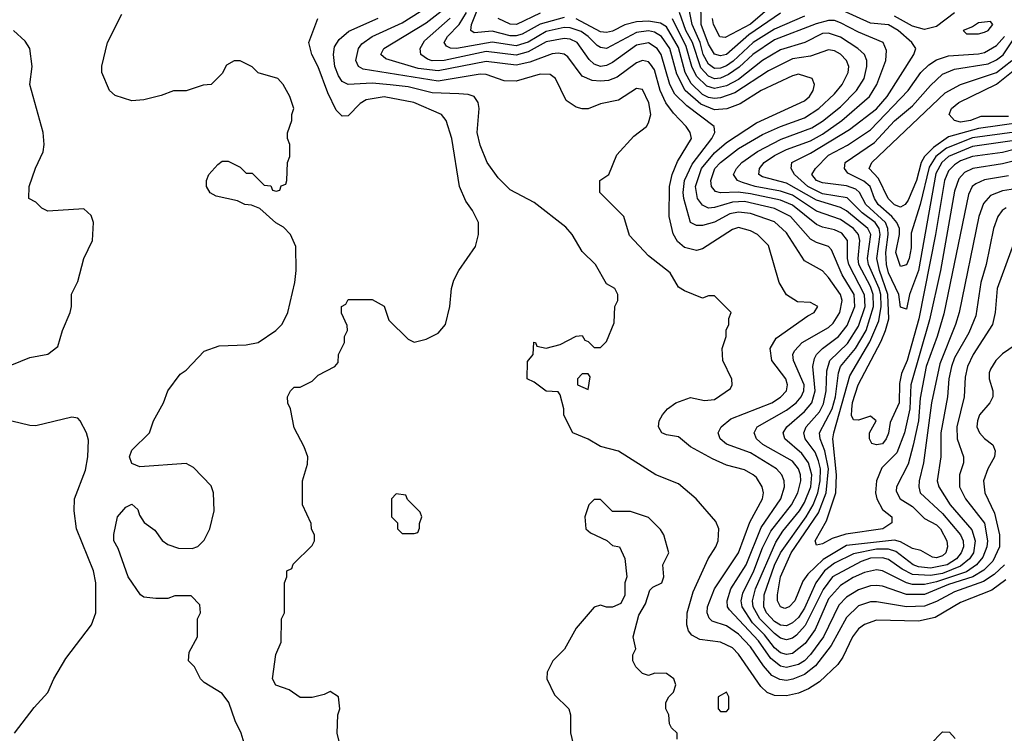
# Model space of a CAD drawing. Header units: inches. Extents: x 1793389 to 1900389, y 320802 to 470796.
# Tile 657 of 752: x 1853496 to 1856775, y 443989 to 446366. Entities that reach past the tile are written whole.
import ezdxf

# ---------------------------------------------------------------- set-up
doc = ezdxf.new("R2010")
doc.units = ezdxf.units.IN
doc.header["$MEASUREMENT"] = 0
doc.layers.add('B8454', color=7, linetype='Continuous')

msp = doc.modelspace()

# ---------------------------------------------------------------- linework, layer by layer
at = {"layer": 'B8454', "color": 2}
for points, elevation in [([(1856776.5, 444550), (1856742.1, 444517.9), (1856705.8, 444494.3), (1856610, 444460.3), (1856550, 444427.6), (1856510, 444412.9), (1856450, 444409.8), (1856350, 444427.1), (1856330, 444427.1), (1856290, 444413.7), (1856250, 444375.1), (1856199, 444281), (1856146.1, 444213.9), (1856110, 444185.3), (1856071, 444169), (1856050, 444165.3), (1856027.9, 444167.9), (1856001.5, 444181.5), (1855973.3, 444213.3), (1855930, 444276.9), (1855890, 444319.1), (1855850, 444346.9), (1855802.7, 444362.7), (1855792.8, 444372.8), (1855786.3, 444390), (1855786.6, 444410), (1855809.7, 444470), (1855889.7, 444590), (1855927.9, 444692.1), (1855969.6, 444770), (1855973.6, 444790), (1855969.5, 444810), (1855950, 444841.2), (1855939, 444850), (1855910, 444866.6), (1855850, 444882), (1855803.5, 444903.5), (1855730, 444942.7), (1855690, 444976), (1855650, 444982.7), (1855635.3, 444990), (1855623.7, 445010), (1855626, 445030), (1855637.2, 445050), (1855654, 445070), (1855682, 445090), (1855730, 445106.8), (1855776.9, 445096.9), (1855810, 445101), (1855863.1, 445136.9), (1855868.7, 445150), (1855868.4, 445168.4), (1855838, 445230), (1855835.3, 445270), (1855848.7, 445310), (1855848.9, 445331.1), (1855858, 445350), (1855858, 445370), (1855866, 445390), (1855810, 445446), (1855790, 445446), (1855770, 445438), (1855710, 445462), (1855690, 445475.3), (1855662.5, 445522.5), (1855590, 445579), (1855527.2, 445647.2), (1855508.7, 445710), (1855428.7, 445790), (1855428, 445830), (1855458, 445850), (1855484.7, 445915.3), (1855542, 445978), (1855584, 446010), (1855590, 446022), (1855598, 446050), (1855591.9, 446088.1), (1855570, 446133.2), (1855550, 446136), (1855490, 446097.2), (1855430, 446085.2), (1855390, 446069), (1855370, 446069), (1855350, 446074), (1855316.5, 446096.5), (1855280.9, 446170), (1855262.9, 446182.9), (1855230, 446183.6), (1855150, 446160.7), (1855110, 446161.6), (1855050, 446182.6), (1855030, 446184.4), (1854890, 446160.8), (1854640.3, 446200.3), (1854624.5, 446210), (1854615.6, 446230), (1854624.2, 446270), (1854635.2, 446284.8), (1854669.5, 446310), (1854770, 446355.6), (1854889.7, 446430)], 390), ([(1855310, 446372.5), (1855230, 446350.7), (1855170, 446317.4), (1855150, 446311.6), (1855130, 446311.6), (1855070, 446327), (1855010, 446321.3), (1854998.4, 446330), (1855001, 446350), (1855033.4, 446430)], 374), ([(1856030, 446387.6), (1855925.1, 446314.9), (1855850, 446249.8), (1855830, 446245.1), (1855810, 446251.1), (1855790, 446283.6), (1855766, 446350), (1855765.1, 446430)], 358), ([(1856850, 445308.7), (1856770, 445253.2), (1856747.3, 445230), (1856730, 445202), (1856724.9, 445190), (1856724.9, 445170), (1856737.3, 445130), (1856737.3, 445110), (1856726.8, 445090), (1856693.4, 445050), (1856686, 445030), (1856683.8, 445010), (1856693.4, 444990), (1856710, 444970.7), (1856737.3, 444950), (1856744.9, 444930), (1856743, 444910), (1856720.4, 444870), (1856706.4, 444830), (1856710.4, 444790), (1856742.4, 444722.4), (1856759.2, 444650), (1856759.1, 444610), (1856737.3, 444562.7), (1856707.4, 444532.6), (1856670.3, 444510), (1856590, 444484.1), (1856510, 444451.6), (1856450, 444451.7), (1856370, 444479.1), (1856350, 444481.7), (1856330, 444480.4), (1856290, 444467.1), (1856250, 444442.6), (1856224.7, 444415.3), (1856173.4, 444310), (1856130, 444251.1), (1856110, 444229.8), (1856090, 444217.6), (1856050, 444207.8), (1856030, 444213.1), (1855998.4, 444238.4), (1855956.7, 444296.7), (1855860.5, 444400.5), (1855854, 444410), (1855852.3, 444430), (1855864.8, 444470), (1855915.5, 444550), (1855965.3, 444674.7), (1856031, 444770), (1856043, 444810), (1856042.4, 444830), (1856034, 444850), (1856016.2, 444870), (1855930, 444923.5), (1855850, 444952), (1855829.4, 444970), (1855822.7, 444990), (1855832.3, 445010), (1855864.2, 445035.8), (1856000.9, 445090), (1856030, 445108.7), (1856049.5, 445130), (1856053, 445150), (1856047.6, 445170), (1856000.7, 445230), (1855996.2, 445270), (1856015.6, 445304.4), (1856120.7, 445379.3), (1856142, 445390), (1856154, 445410), (1856130, 445424), (1856086.3, 445426.3), (1856050, 445449), (1856026, 445490), (1855990, 445614), (1855953.2, 445650), (1855930, 445662), (1855890, 445673.3), (1855870, 445667.3), (1855770, 445602.9), (1855750, 445597), (1855710, 445607), (1855687.1, 445627.1), (1855672.6, 445652.6), (1855659.7, 445710), (1855660.5, 445810), (1855669.6, 445850), (1855687.3, 445892.7), (1855733.6, 445970), (1855729.5, 445990), (1855716.2, 446010), (1855673.8, 446053.8), (1855648.3, 446088.3), (1855629.8, 446129.8), (1855610, 446198), (1855597.6, 446217.6), (1855590, 446225.6), (1855570, 446229.6), (1855550, 446221.3), (1855486.1, 446173.9), (1855456.9, 446163.1), (1855430, 446160.4), (1855403.3, 446163.3), (1855370, 446177.6), (1855321.3, 446241.3), (1855310, 446251.2), (1855290, 446254), (1855270, 446252.3), (1855195.5, 446224.5), (1855150, 446214.4), (1855050, 446226), (1854890, 446195.4), (1854823.3, 446203.3), (1854715.6, 446235.6), (1854699.3, 446250), (1854709.4, 446270), (1854850, 446355.6), (1854910, 446402)], 386), ([(1856110, 446377.2), (1856010, 446334.4), (1855938.5, 446290), (1855872.4, 446227.6), (1855850, 446212.3), (1855830, 446204.6), (1855810, 446203.1), (1855790, 446217.3), (1855772.2, 446250), (1855762.6, 446290), (1855736.3, 446350), (1855724.2, 446410)], 362), ([(1856010, 446419.8), (1855930, 446350.8), (1855846, 446306), (1855828.5, 446308.5), (1855806.9, 446350), (1855803.1, 446370)], 354), ([(1856890, 445953.8), (1856770, 445923.5), (1856670, 445909.8), (1856630, 445895), (1856610, 445882.7), (1856590, 445862.4), (1856576.2, 445830), (1856546.8, 445650), (1856490.8, 445369.2), (1856452.1, 445230), (1856433.2, 445186.8), (1856426.5, 445153.5), (1856425.7, 445090), (1856395.8, 445024.2), (1856390, 444988.7), (1856382, 444970), (1856370, 444953.2), (1856349.4, 444949.4), (1856334, 444954), (1856326.6, 444970), (1856326, 444990), (1856349, 445030), (1856330, 445045.2), (1856290, 445032.3), (1856273.2, 445033.2), (1856266.9, 445046.9), (1856267.2, 445067.2), (1856270, 445090.8), (1856288.7, 445150), (1856364.9, 445295.1), (1856380.3, 445330), (1856390.6, 445369.4), (1856387.5, 445450), (1856359.5, 445530), (1856351.4, 445570), (1856362.3, 445650), (1856359.1, 445670), (1856345.1, 445690), (1856302, 445722), (1856251.9, 445771.9), (1856170, 445786.1), (1856121.5, 445810), (1856076.4, 445850), (1856066, 445870), (1856067.8, 445890), (1856130, 445921.5), (1856260, 446000), (1856350, 446069), (1856384.8, 446110), (1856474.5, 446250), (1856480.9, 446270), (1856467, 446290), (1856421.6, 446330), (1856390, 446348.3), (1856330, 446354), (1856236.3, 446396.3)], 362), ([(1854264, 443890), (1854233.2, 443990), (1854213.2, 444030), (1854192.1, 444092.1), (1854170, 444122), (1854110, 444158), (1854098, 444170), (1854078, 444210), (1854058, 444230), (1854060.4, 444259.6), (1854088, 444310), (1854088, 444370), (1854098, 444390), (1854096.4, 444416.4), (1854067.3, 444447.3), (1854012.7, 444447.3), (1853990, 444438), (1853950, 444438), (1853910, 444442), (1853898, 444450), (1853857.2, 444510), (1853824.1, 444604.1), (1853809.3, 444630), (1853809.3, 444650.7), (1853822, 444710), (1853850, 444742), (1853870, 444752), (1853890, 444734), (1853895.3, 444715.3), (1853910.9, 444690.9), (1853946, 444666), (1853970.9, 444630.9), (1853990, 444618), (1854025.4, 444605.4), (1854070, 444604.7), (1854088.9, 444611.1), (1854110, 444632), (1854129, 444670), (1854144, 444730), (1854142, 444790), (1854133.6, 444813.6), (1854074.6, 444874.6), (1854050, 444888), (1853896.4, 444876.4), (1853870, 444888), (1853862, 444910), (1853870, 444932), (1853928, 444990), (1853942, 445030), (1853975.3, 445090), (1853989, 445130), (1854030, 445184.7), (1854050, 445198), (1854110, 445262), (1854160.2, 445279.8), (1854250, 445282.8), (1854290, 445291), (1854349.5, 445330.5), (1854370, 445351.3), (1854389.2, 445390), (1854412.7, 445490), (1854417.2, 445530), (1854415.3, 445610), (1854398, 445650), (1854374.6, 445674.6), (1854348.9, 445688.9), (1854296.4, 445736.4), (1854268, 445748), (1854246, 445750), (1854222, 445762), (1854150, 445778), (1854130, 445788.7), (1854118, 445810), (1854118, 445830), (1854126, 445850), (1854156.4, 445883.6), (1854170, 445894), (1854190, 445894), (1854230, 445874), (1854250, 445854), (1854270, 445854), (1854310, 445814), (1854332.7, 445812.7), (1854338, 445798), (1854350, 445794), (1854362, 445798), (1854367.3, 445812.7), (1854382, 445818), (1854386, 445830), (1854388, 445890), (1854395.3, 445910), (1854395.3, 445950), (1854388, 445970), (1854388.4, 445988.4), (1854402, 446030), (1854402, 446050), (1854408.7, 446070), (1854395.3, 446110), (1854374, 446150), (1854355.3, 446170), (1854290, 446188.7), (1854270, 446208), (1854230, 446228), (1854210, 446228), (1854185.4, 446214.6), (1854170, 446186), (1854134, 446150), (1854107.3, 446147.3), (1854050, 446128.7), (1854008.4, 446128.4), (1853967.1, 446112.9), (1853910, 446099), (1853870, 446095.3), (1853813.6, 446113.6), (1853795.3, 446130), (1853769.2, 446190), (1853769.3, 446210.7), (1853789, 446290), (1853836.5, 446383.5)], 402), ([(1854568, 443930), (1854554, 443990), (1854555.3, 444050), (1854562, 444070), (1854558, 444110), (1854530, 444128), (1854510, 444118), (1854470, 444108), (1854430, 444108.7), (1854393.6, 444133.6), (1854349.1, 444149.1), (1854338, 444170), (1854348.9, 444251.1), (1854367.3, 444292.7), (1854368, 444370), (1854378, 444390), (1854378, 444490), (1854386, 444510), (1854386, 444530), (1854402, 444538), (1854407.3, 444552.7), (1854470, 444614), (1854478, 444630), (1854478, 444650), (1854468.4, 444668.4), (1854467.3, 444687.3), (1854438, 444750), (1854438, 444830), (1854454.6, 444885.4), (1854455.3, 444910), (1854443.1, 444943.1), (1854410, 445006), (1854398, 445070), (1854388.9, 445088.9), (1854388, 445110), (1854398, 445130), (1854410, 445142), (1854430, 445142), (1854470, 445162), (1854490, 445182), (1854546, 445210), (1854556.4, 445223.6), (1854558, 445250), (1854578, 445290), (1854578, 445310), (1854588, 445330), (1854587.3, 445347.3), (1854568.4, 445388.4), (1854568, 445410), (1854582, 445418), (1854590, 445434), (1854670, 445434), (1854710, 445412), (1854725.4, 445365.4), (1854790, 445302), (1854810, 445292), (1854850, 445302), (1854890, 445322), (1854914, 445350), (1854928.7, 445410), (1854934, 445470), (1854942, 445498), (1854959, 445530), (1855014, 445610), (1855024, 445650), (1855024, 445690), (1855004, 445730), (1854981.5, 445761.5), (1854961.2, 445810), (1854935.1, 445970), (1854917, 446030), (1854901.2, 446050), (1854809, 446090), (1854710, 446108.2), (1854650, 446098.7), (1854630, 446086.6), (1854590, 446045.2), (1854570, 446044), (1854550, 446064), (1854522, 446122), (1854490, 446209), (1854469.4, 446250), (1854459.3, 446290), (1854489.3, 446370)], 398), ([(1856780.4, 444499.6), (1856734.1, 444465.9), (1856630, 444424.7), (1856545.1, 444374.9), (1856490, 444362.3), (1856350, 444365.6), (1856310, 444351.8), (1856290, 444337), (1856270.4, 444310), (1856237.7, 444242.3), (1856221.5, 444218.5), (1856159.6, 444160.4), (1856123.4, 444136.6), (1856090, 444122.4), (1856050, 444114.3), (1856010, 444114.7), (1855985.3, 444125.3), (1855964.4, 444144.4), (1855890, 444252), (1855870, 444273.6), (1855830, 444292.8), (1855761.3, 444301.3), (1855735.3, 444315.3), (1855723.7, 444330), (1855718.4, 444350), (1855719.6, 444390), (1855739.7, 444460.3), (1855789.4, 444570), (1855815.1, 444610), (1855822.7, 444630), (1855825.2, 444670), (1855814.5, 444694.5), (1855749.5, 444769.5), (1855690, 444819.3), (1855615.3, 444850), (1855490, 444929), (1855430, 444944), (1855390, 444968.7), (1855338, 444990), (1855308.9, 445048.9), (1855308.7, 445070), (1855296.4, 445116.4), (1855290, 445126), (1855250, 445128), (1855210, 445158), (1855186, 445170), (1855187.3, 445227.3), (1855206, 445250), (1855208.4, 445291.6), (1855214, 445290), (1855218, 445278), (1855250, 445272), (1855296.4, 445283.6), (1855350, 445312), (1855370, 445314), (1855378, 445298), (1855390, 445294), (1855410, 445274), (1855430, 445274), (1855450, 445294), (1855476.4, 445356.4), (1855478, 445410), (1855488, 445430), (1855488, 445450), (1855478, 445470), (1855450, 445486), (1855414, 445550), (1855370, 445594), (1855336, 445650), (1855314.9, 445674.9), (1855210, 445757.2), (1855130, 445799), (1855090, 445839), (1855053.2, 445890), (1855030, 445948), (1855019.3, 445990), (1855026.6, 446070), (1855022.7, 446090), (1855009.5, 446109.5), (1854990, 446116.2), (1854958.9, 446118.9), (1854870, 446121.5), (1854790, 446141.8), (1854730, 446148.9), (1854670, 446153.8), (1854590, 446149.6), (1854570, 446159.5), (1854558.4, 446178.4), (1854546, 446210), (1854541.1, 446250), (1854545.1, 446274.9), (1854560.1, 446299.9), (1854592.4, 446327.6), (1854690, 446370.3)], 394), ([(1856810, 445628), (1856752, 445470), (1856745.3, 445390), (1856736.4, 445350), (1856672, 445250), (1856653.4, 445210), (1856645.1, 445174.9), (1856642, 445110), (1856616.9, 445010), (1856618.7, 444970), (1856639.3, 444910), (1856639.3, 444890), (1856626, 444850), (1856626.7, 444810), (1856646.4, 444770), (1856709.2, 444689.2), (1856719.7, 444630), (1856717.2, 444610), (1856704.1, 444575.9), (1856682.4, 444550), (1856650, 444527.2), (1856550, 444493.4), (1856510, 444485), (1856470, 444484.6), (1856449.9, 444489.9), (1856370, 444529.8), (1856350, 444533.3), (1856310, 444524.8), (1856272.6, 444507.4), (1856230, 444481.7), (1856190, 444436.9), (1856145.2, 444334.8), (1856112.2, 444287.8), (1856070, 444254.8), (1856050, 444250.9), (1856030, 444256.8), (1856010, 444273.5), (1855977, 444317), (1855936.9, 444356.9), (1855902.8, 444410), (1855899.3, 444430), (1855904.4, 444455.6), (1855941.8, 444530), (1855970, 444606.4), (1855997.8, 444662.2), (1856066.2, 444750), (1856087.7, 444790), (1856097.6, 444830), (1856096.4, 444850), (1856089.7, 444870), (1856070, 444895.4), (1855971, 444951), (1855949.6, 444970), (1855942, 444990), (1855952.3, 445010), (1856050, 445064.9), (1856082, 445090), (1856098.5, 445110), (1856107.6, 445130), (1856108.6, 445150), (1856073.3, 445230), (1856071.6, 445250), (1856077.1, 445262.9), (1856102, 445290), (1856190, 445340.3), (1856205.6, 445354.4), (1856227.3, 445390), (1856235.6, 445430), (1856229.7, 445450), (1856190, 445507.3), (1856170, 445529.4), (1856110, 445562.7), (1856050, 445656.2), (1856010, 445692.3), (1855930, 445719.8), (1855890, 445724.8), (1855861, 445719), (1855810, 445691), (1855770, 445680.5), (1855750, 445679.6), (1855729.8, 445689.8), (1855707.6, 445770), (1855705.6, 445790), (1855710.8, 445830), (1855736.1, 445883.9), (1855801.1, 445970), (1855811.6, 445990), (1855809.6, 446009.6), (1855718.4, 446078.4), (1855678, 446118), (1855661.2, 446150), (1855632.7, 446250), (1855619.7, 446270), (1855590, 446288.4), (1855550, 446281), (1855470, 446223.1), (1855450, 446212.6), (1855430, 446209.7), (1855410, 446216.9), (1855392.8, 446232.8), (1855353, 446290), (1855330, 446300.3), (1855310, 446302.4), (1855250, 446291.6), (1855190, 446258.2), (1855150, 446247.5), (1855050, 446259.1), (1854910, 446229.8), (1854870, 446229), (1854853.9, 446233.9), (1854831.6, 446250), (1854829.6, 446270), (1854844.7, 446295.3), (1854929.9, 446370.1)], 382), ([(1856781.6, 445738.4), (1856768.4, 445730), (1856754, 445710), (1856739.5, 445670), (1856714.6, 445550), (1856697.4, 445490), (1856681.1, 445378.9), (1856657, 445323), (1856610, 445239.5), (1856599.1, 445210), (1856590.2, 445170), (1856586.5, 445110), (1856563.6, 444990), (1856564.2, 444910), (1856552, 444830), (1856557, 444810), (1856595.6, 444750), (1856666.9, 444666.9), (1856678.2, 444630), (1856673, 444590), (1856659.7, 444570), (1856630, 444545.6), (1856570, 444521.2), (1856530, 444514), (1856470, 444518.2), (1856435.3, 444535.3), (1856390, 444567.7), (1856370, 444573.8), (1856330, 444572), (1856298.3, 444561.7), (1856203.2, 444510), (1856171.9, 444468.1), (1856111.9, 444348.1), (1856083.9, 444316.1), (1856070, 444305.7), (1856050, 444299.8), (1856030, 444306), (1856010, 444321.4), (1855961.6, 444370), (1855939, 444410), (1855936.8, 444430), (1855947.3, 444470), (1856014.1, 444625.9), (1856037.9, 444662.1), (1856093.5, 444730), (1856110, 444757.6), (1856131.3, 444810), (1856134.5, 444850), (1856122.8, 444890), (1856100.9, 444920.9), (1856044.2, 444970), (1856038.7, 444990), (1856051.3, 445010), (1856110, 445060.9), (1856134.2, 445090), (1856145.3, 445130), (1856138, 445210), (1856143.1, 445236.9), (1856149.6, 445250), (1856169.6, 445270), (1856223.5, 445310), (1856252.5, 445347.5), (1856277.8, 445410), (1856275.5, 445450), (1856235.5, 445515.5), (1856199.5, 445599.5), (1856189.7, 445609.7), (1856150, 445623), (1856130, 445635.1), (1856063, 445710), (1856010, 445736.2), (1855910, 445759.8), (1855870, 445757.8), (1855810, 445739.8), (1855790, 445738.3), (1855770, 445747.8), (1855754, 445770), (1855746.6, 445810), (1855767.1, 445870), (1855810, 445922), (1855850, 445956.9), (1855950, 446021.7), (1856110, 446094.9), (1856127, 446110), (1856138.4, 446130), (1856143.7, 446150), (1856135.3, 446170), (1856090, 446184.2), (1856070, 446178.9), (1855965.5, 446130), (1855895.2, 446084.8), (1855851.2, 446068.8), (1855810, 446065.6), (1855764.4, 446084.4), (1855712.7, 446130), (1855684.4, 446184.4), (1855661, 446270), (1855634.2, 446310), (1855610, 446324.4), (1855590, 446328.1), (1855550, 446322.8), (1855450, 446269.7), (1855430, 446272.4), (1855419.4, 446279.4), (1855389.7, 446310), (1855365.9, 446325.9), (1855330, 446338.2), (1855310, 446339.4), (1855250, 446325.8), (1855189.5, 446290.5), (1855150, 446278.3), (1855070, 446290.7), (1854951.3, 446270), (1854931.1, 446271.1), (1854917.6, 446277.6), (1854909.6, 446290), (1854920.5, 446310), (1854960.3, 446350), (1854984, 446390)], 378), ([(1855230, 446387.1), (1855150.7, 446350), (1855130, 446351.1), (1855089.3, 446370)], 370), ([(1856870, 445811.1), (1856770, 445795.1), (1856730, 445779.6), (1856706.6, 445753.4), (1856690.3, 445710), (1856624.6, 445390), (1856612.9, 445350), (1856560.8, 445219.2), (1856532.6, 445090), (1856506.5, 444890), (1856491.8, 444830), (1856490.3, 444810), (1856495.8, 444790), (1856570, 444720.9), (1856630.1, 444650.1), (1856638, 444630), (1856639.1, 444610), (1856631.3, 444590), (1856615.8, 444570), (1856585.7, 444550), (1856530, 444538.5), (1856490, 444543.2), (1856471.6, 444550), (1856414, 444594), (1856390, 444602.2), (1856350, 444601.8), (1856273.3, 444586.7), (1856210, 444555.3), (1856176.9, 444530), (1856147.2, 444490), (1856110, 444406), (1856090, 444375.1), (1856070, 444356.8), (1856050, 444347.4), (1856030, 444348.7), (1856010, 444361.4), (1855983.1, 444390), (1855974.6, 444410), (1855975.3, 444450), (1856010, 444548.4), (1856030, 444590.3), (1856115.7, 444710), (1856139.1, 444750), (1856154.7, 444790), (1856162.5, 444830), (1856162.9, 444870), (1856156.9, 444896.9), (1856145, 444925), (1856112.6, 444970), (1856108, 444990), (1856115.8, 445010), (1856159.9, 445060.1), (1856173.7, 445086.3), (1856182, 445130), (1856184.1, 445195.9), (1856194.5, 445230), (1856252.8, 445287.2), (1856290, 445344.4), (1856312, 445410), (1856310, 445449), (1856257.7, 445550), (1856253.5, 445570), (1856253.3, 445630), (1856234.6, 445654.6), (1856210, 445666.2), (1856170, 445674.5), (1856150, 445683.5), (1856070, 445747.8), (1856030, 445764.8), (1855930, 445785.9), (1855889.3, 445790.7), (1855830, 445788.6), (1855813.7, 445793.7), (1855799.7, 445810), (1855797.7, 445830), (1855811.2, 445870), (1855829.7, 445890), (1855890, 445936.1), (1855970, 445983.2), (1856030, 446010.2), (1856110, 446038.5), (1856158, 446070), (1856210, 446118.4), (1856235.8, 446150), (1856255.4, 446190), (1856257.4, 446210), (1856249.6, 446230), (1856230, 446251.2), (1856210, 446262), (1856190, 446265.1), (1856130, 446244.4), (1856070, 446235.6), (1855990, 446194.8), (1855878.3, 446121.8), (1855830, 446105), (1855810, 446102.9), (1855790, 446106.3), (1855770, 446116.2), (1855733, 446153), (1855712.8, 446190), (1855690, 446272.6), (1855650, 446341.7), (1855630, 446354.2), (1855590, 446360.2), (1855550, 446358.5), (1855511.6, 446348.4), (1855470, 446327.6), (1855450, 446322.7), (1855430, 446325.3), (1855350, 446368)], 374), ([(1856790, 445845.3), (1856710, 445832.3), (1856680.7, 445819.3), (1856668.8, 445810), (1856656.4, 445783.6), (1856573.6, 445386.4), (1856552.4, 445310), (1856515.5, 445210), (1856495.2, 445104.8), (1856490.2, 445029.8), (1856471.8, 444948.2), (1856455, 444885), (1856416.4, 444810), (1856415.2, 444795.2), (1856428.2, 444770), (1856470, 444744.6), (1856510, 444704.4), (1856550, 444683.1), (1856563.1, 444670), (1856583.7, 444630), (1856586.7, 444610), (1856580.3, 444590), (1856570, 444580.5), (1856550, 444573), (1856536.1, 444576.1), (1856497.5, 444597.5), (1856470, 444604.2), (1856430, 444626.4), (1856410, 444631.9), (1856250, 444614), (1856172.5, 444567.5), (1856120.6, 444519.4), (1856104.5, 444495.5), (1856078, 444430), (1856059.1, 444410), (1856044.9, 444404.9), (1856029.6, 444410), (1856020.5, 444430), (1856019.7, 444450), (1856030, 444510.6), (1856066, 444590), (1856156.3, 444723.7), (1856181.9, 444790), (1856189.9, 444870), (1856177.3, 444930), (1856162, 444970), (1856160.4, 444990), (1856202.2, 445070), (1856213.6, 445110), (1856222.8, 445190), (1856229.8, 445210), (1856280.3, 445270), (1856315.6, 445330), (1856339.6, 445410), (1856338.5, 445450), (1856330, 445477.4), (1856291.4, 445550), (1856289, 445570), (1856294.6, 445630), (1856289.8, 445650), (1856273.3, 445670), (1856230, 445699.8), (1856150, 445727.7), (1856070, 445780.6), (1856030, 445794.9), (1855946, 445810), (1855903.2, 445823.2), (1855886.6, 445830), (1855874, 445850), (1855883.6, 445870), (1855901.6, 445890), (1855953, 445927), (1856032.8, 445967.2), (1856134.1, 446005.9), (1856170, 446028), (1856230, 446075.6), (1856283.5, 446130), (1856308.2, 446170), (1856317.7, 446210), (1856317.4, 446230), (1856309.6, 446250), (1856287.3, 446270), (1856230, 446307.1), (1856190, 446320.4), (1856170, 446319.8), (1856111, 446289), (1856030, 446265.3), (1855970, 446229.8), (1855890, 446165.8), (1855850, 446145), (1855810, 446136.2), (1855784.4, 446144.4), (1855750, 446177.7), (1855735.2, 446210), (1855715.8, 446275.8), (1855670, 446368.3)], 370), ([(1856890, 445915.1), (1856770, 445885.6), (1856670.2, 445869.8), (1856643.1, 445856.9), (1856624.3, 445835.7), (1856610, 445794), (1856562.8, 445530), (1856526.4, 445366.4), (1856464.1, 445150), (1856461, 445070), (1856442.8, 444990), (1856417.1, 444922.9), (1856367.2, 444872.8), (1856350.3, 444830), (1856346.4, 444790), (1856350.4, 444770), (1856370, 444734), (1856401, 444710), (1856401, 444690), (1856371, 444670), (1856247.7, 444652.3), (1856202.7, 444637.3), (1856170, 444619.5), (1856150, 444615.3), (1856145.1, 444630), (1856183, 444697), (1856214.7, 444790), (1856217, 444850), (1856204.2, 444970), (1856207.4, 444990), (1856260.7, 445179.3), (1856327.8, 445292.2), (1856357.4, 445362.6), (1856365.4, 445410), (1856363.8, 445450), (1856359.2, 445470), (1856323.4, 445550), (1856320.2, 445570), (1856330.7, 445650), (1856320.9, 445670), (1856250, 445728.7), (1856230, 445740.3), (1856150, 445764), (1856050, 445820.7), (1855970, 445842), (1855958.4, 445850), (1855960.5, 445870), (1855975.6, 445890), (1856010, 445913.6), (1856050, 445933.4), (1856130, 445962.6), (1856170, 445984.2), (1856234.3, 446030), (1856326.6, 446110), (1856350.7, 446149.3), (1856380.5, 446230), (1856382.7, 446262.7), (1856372, 446290), (1856290, 446323.5), (1856230, 446355.3), (1856210, 446362.4), (1856190, 446362.5), (1856148.8, 446351.2), (1856010, 446298.9), (1855938.3, 446250), (1855892.3, 446207.7), (1855856.9, 446183.1), (1855830, 446170.7), (1855810, 446169), (1855790, 446177.7), (1855765, 446205), (1855736.8, 446290), (1855714.5, 446330), (1855694.2, 446390)], 366), ([(1856610, 446388.2), (1856550, 446342.6), (1856510, 446332.3), (1856470, 446343.5), (1856410, 446377)], 358), ([(1853470, 445216), (1853530, 445241), (1853590, 445251.3), (1853623.1, 445276.9), (1853639, 445330), (1853664, 445390), (1853668.7, 445410), (1853668.9, 445451.1), (1853690, 445494), (1853709.3, 445570.7), (1853739, 445630), (1853742, 445690), (1853733.6, 445713.6), (1853710, 445735.3), (1853590, 445728), (1853570, 445738), (1853550, 445758), (1853526, 445770), (1853528, 445810), (1853548.4, 445871.6), (1853574.6, 445925.4), (1853578, 445950), (1853574, 445990), (1853529.3, 446149.3), (1853537.2, 446210), (1853529.3, 446269.3), (1853514.2, 446294.2), (1853475.3, 446330)], 406), ([(1856810, 445963.4), (1856670, 445943.7), (1856590.1, 445909.9), (1856567.3, 445890), (1856547, 445853), (1856490.1, 445529.9), (1856459.5, 445450), (1856450, 445402), (1856430, 445408), (1856424, 445450), (1856390, 445522.9), (1856383.4, 445550), (1856381.3, 445590), (1856388.6, 445650), (1856387.8, 445670), (1856380.2, 445690), (1856313.8, 445750), (1856293.3, 445790), (1856281.5, 445801.5), (1856250, 445812.7), (1856170, 445822), (1856149.6, 445830), (1856134.5, 445850), (1856147, 445870), (1856190, 445914.6), (1856252.7, 445947.3), (1856330, 445998.3), (1856455.8, 446130), (1856498, 446190), (1856524.4, 446215.6), (1856550, 446231.8), (1856590, 446245.2), (1856690, 446251.5), (1856710, 446256.5), (1856750, 446279.6), (1856776.1, 446310)], 358), ([(1856810, 445990.5), (1856670, 445972.4), (1856582.6, 445937.4), (1856547.5, 445910), (1856525.3, 445874.7), (1856495.6, 445750), (1856465.8, 445654.2), (1856465.3, 445605.3), (1856458.3, 445570), (1856450, 445549.4), (1856430, 445543.7), (1856414, 445590), (1856426.9, 445650), (1856426, 445670), (1856417.7, 445690), (1856401.4, 445710), (1856355.6, 445750), (1856342.8, 445770), (1856328.6, 445810), (1856307.9, 445827.9), (1856254.7, 445854.7), (1856243, 445870), (1856245.6, 445890), (1856343.3, 445956.7), (1856410, 446028.7), (1856470, 446078.7), (1856530, 446146.7), (1856570, 446183.7), (1856610, 446200.9), (1856721.5, 446218.5), (1856750, 446231.3), (1856771.7, 446248.3), (1856811.9, 446308.1)], 354), ([(1856910, 446034.3), (1856690, 446003), (1856590, 445975.3), (1856539.6, 445940.4), (1856510.1, 445909.9), (1856498.4, 445890), (1856482.8, 445830), (1856455.2, 445764.8), (1856444.9, 445750), (1856430, 445741.3), (1856410, 445748.4), (1856388.6, 445770), (1856356.5, 445836.5), (1856325.1, 445870), (1856334, 445890), (1856578.2, 446121.8), (1856629.8, 446150.2), (1856750, 446190.2), (1856800.3, 446230)], 350), ([(1856790, 446042.6), (1856696.9, 446043.1), (1856662.8, 446030), (1856630, 446024.4), (1856609.3, 446030), (1856592.3, 446050), (1856599.5, 446070), (1856623.7, 446090), (1856750, 446151.2), (1856805.3, 446194.7)], 346), ([(1853479, 443990), (1853544.8, 444075.2), (1853590, 444124.7), (1853609.5, 444170.5), (1853650, 444238), (1853735.3, 444350), (1853749.2, 444390), (1853749.5, 444490), (1853742, 444530), (1853685.2, 444670), (1853677.2, 444730), (1853679, 444770), (1853714.8, 444865.2), (1853722.7, 444910), (1853724.7, 444964.7), (1853719, 444990), (1853698, 445030), (1853690, 445038), (1853670, 445042), (1853550, 445013.2), (1853530, 445014), (1853470, 445028.7)], 406), ([(1855686, 443970), (1855686, 443990), (1855667.3, 444007.3), (1855660.4, 444020.4), (1855658, 444050), (1855648, 444070), (1855648.4, 444091.6), (1855658, 444110), (1855674, 444126), (1855682, 444150), (1855675.3, 444170), (1855650, 444188.7), (1855611.1, 444188.9), (1855590, 444182), (1855570, 444188), (1855548, 444210), (1855538, 444230), (1855538, 444250), (1855548, 444270), (1855539, 444310), (1855558, 444382), (1855580.2, 444419.8), (1855594.6, 444465.4), (1855604.7, 444475.3), (1855635.3, 444490), (1855642, 444510), (1855638, 444550), (1855658, 444590), (1855642, 444650), (1855630, 444668), (1855590, 444708), (1855530, 444728), (1855470, 444728), (1855430, 444768), (1855410, 444768), (1855392, 444750), (1855378, 444710), (1855382, 444670), (1855396.9, 444656.9), (1855451.6, 444631.6), (1855470, 444614), (1855494, 444610), (1855511.1, 444571.1), (1855518, 444510), (1855511.3, 444490), (1855511.1, 444448.9), (1855498.8, 444421.2), (1855470, 444408.7), (1855450, 444408.7), (1855430, 444415.3), (1855410, 444408.7), (1855350, 444339), (1855310.6, 444269.4), (1855271.3, 444230), (1855252.7, 444192.7), (1855252, 444170), (1855276.9, 444116.9), (1855324.7, 444070), (1855330.9, 444050.9), (1855330.9, 443990.9), (1855344.7, 443930)], 398), ([(1856528.4, 443951.6), (1856570, 443994), (1856592.7, 443992.7), (1856611.6, 443971.6)], 394)]:
    msp.add_lwpolyline(points, dxfattribs=dict(at, elevation=elevation))
for points, elevation in [([(1856730, 446359), (1856690, 446355.1), (1856670, 446342), (1856638, 446330), (1856650, 446318), (1856690, 446318.8), (1856710, 446324), (1856722, 446330), (1856737.2, 446350)], 362), ([(1855390, 445186), (1855370, 445186), (1855354, 445170), (1855354, 445150), (1855390, 445134), (1855396.4, 445176.4)], 394), ([(1854750, 444786), (1854734, 444770), (1854734, 444710), (1854754, 444690), (1854754, 444670), (1854770, 444654), (1854810, 444654), (1854822, 444658), (1854827.3, 444672.7), (1854827.3, 444687.3), (1854835.3, 444710), (1854830, 444726), (1854787.3, 444767.3), (1854782, 444782)], 398), ([(1855850, 444126), (1855822, 444110), (1855822, 444070), (1855830, 444062), (1855850, 444062), (1855858, 444070), (1855858, 444110)], 398)]:
    msp.add_lwpolyline(points, close=True, dxfattribs=dict(at, elevation=elevation))

doc.saveas('drawing.dxf')
